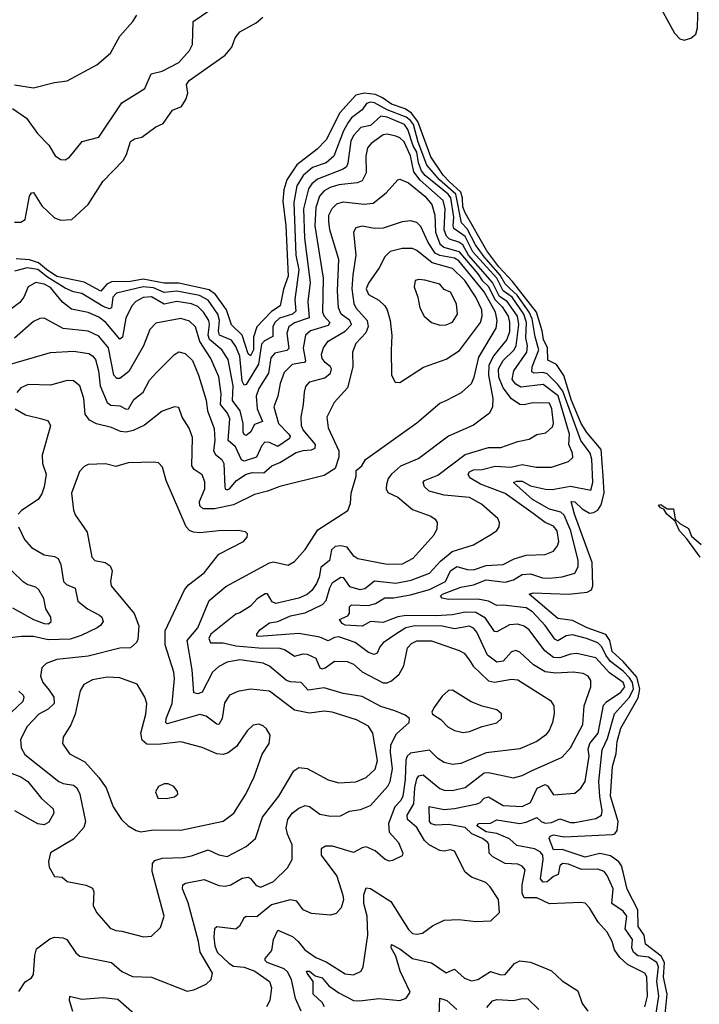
# Model space of a CAD drawing. Extents: x 1933546 to 2138868, y 524910 to 667279.
# Tile 264 of 466: x 2010359 to 2013587, y 632837 to 637513. Entities that reach past the tile are written whole.
import ezdxf

# ---------------------------------------------------------------- set-up
doc = ezdxf.new("R2010")
doc.units = 0

msp = doc.modelspace()

# ---------------------------------------------------------------- linework, layer by layer
at = {"layer": '0CON10XD'}
for points in [[(2013378.9, 637615), (2013468.8, 637448.8), (2013495, 637423.3), (2013515, 637415.5), (2013546, 637425), (2013570.6, 637445), (2013578, 637475), (2013581.1, 637595)], [(2010325, 637091.9), (2010390.9, 637045), (2010443.6, 636973.6), (2010497.2, 636917.2), (2010527.6, 636867.6), (2010555, 636849.2), (2010575, 636848), (2010595, 636860), (2010655.4, 636934.6), (2010735, 636955.7), (2010845, 637118.5), (2010953.1, 637186.9), (2010984.2, 637255.8), (2011035, 637268.8), (2011115, 637310.9), (2011165, 637367.1), (2011180, 637395), (2011183.3, 637505), (2011261.4, 637558.6)], [(2010335, 636551.2), (2010365, 636551.1), (2010385.3, 636564.7), (2010405.5, 636675), (2010415, 636691.4), (2010425, 636692), (2010465, 636630), (2010525, 636572.9), (2010555, 636562), (2010606.7, 636565), (2010683.8, 636635), (2010754, 636745), (2010851.2, 636845), (2010867.1, 636872.9), (2010886, 636935), (2010905, 636947.1), (2010940, 636955), (2011005, 637004), (2011040, 637020), (2011085, 637084.2), (2011128.2, 637101.8), (2011148, 637135), (2011157.5, 637165), (2011150.6, 637205), (2011164.5, 637225), (2011335.5, 637344.5), (2011366.6, 637383.4), (2011383.2, 637426.8), (2011405, 637456.2), (2011481.7, 637498.3), (2011514.4, 637525.6)], [(2010895.8, 637505), (2010915.6, 637535)], [(2010335, 637204.2), (2010425, 637189.2), (2010525, 637215.7), (2010585, 637223.8), (2010725, 637298.8), (2010790, 637355), (2010834.6, 637435.4), (2010895.8, 637505)], [(2012398.9, 636745), (2012371.1, 636775), (2012311.5, 636861.5), (2012249.6, 637029.6), (2012220.1, 637070.1), (2012189.6, 637089.6), (2012125, 637112.7), (2012083, 637143), (2012048.4, 637158.4), (2011995.5, 637164.5), (2011955.6, 637154.5), (2011879.7, 637070.3), (2011815, 636942.8), (2011771.7, 636898.3), (2011676.1, 636823.9), (2011627.2, 636752.8), (2011613.3, 636705), (2011609.1, 636650.9), (2011622.6, 636535), (2011635, 636294.6), (2011612.8, 636232.8), (2011596, 636155), (2011555, 636126.7), (2011484.8, 636055), (2011469.2, 636005), (2011470.2, 635945), (2011455, 635916.9), (2011445, 635926.5), (2011415.5, 636015.5), (2011365, 636064.6), (2011342, 636135), (2011288.4, 636208.4), (2011259.7, 636229.7), (2011115, 636261.8), (2011045, 636261.7), (2010945, 636280.8), (2010885, 636269.9), (2010795, 636268.8), (2010773.4, 636256.6), (2010745, 636223.9), (2010665, 636266.7), (2010535, 636293.6), (2010486.5, 636326.5), (2010448.7, 636358.7), (2010405, 636372.2), (2010343, 636377)], [(2012735, 633696), (2012765, 633701.6), (2012815, 633724.7), (2012836.2, 633705), (2012855, 633697.7), (2012885, 633701.1), (2012925, 633717.6), (2012975, 633701), (2012995, 633700.2), (2013095, 633720), (2013122.1, 633735), (2013126.1, 633755), (2013114, 633824), (2013110.5, 633895), (2013124.8, 634045), (2013150.7, 634099.3), (2013184, 634216), (2013255, 634296.4), (2013273.7, 634335), (2013268.9, 634365), (2013255, 634387.3), (2013225, 634419.6), (2013165.3, 634465.3), (2013142.7, 634495), (2013123.6, 634535), (2013105, 634553.8), (2013051.5, 634575), (2012985, 634591.2), (2012955, 634587.2), (2012915, 634563.1), (2012901.4, 634571.4), (2012855, 634636.7), (2012795, 634701), (2012765, 634720.4), (2012655, 634733), (2012625, 634731.1), (2012585, 634751.7), (2012535, 634760.6), (2012395, 634760), (2012365.5, 634765.5), (2012358.1, 634775), (2012367.8, 634785), (2012455, 634818.5), (2012515, 634828.7), (2012575, 634852.2), (2012665, 634842.6), (2012705, 634853.1), (2012745, 634878), (2012785, 634881.7), (2012842.5, 634862.5), (2012875, 634860.5), (2012935, 634867.6), (2012996.4, 634885), (2013011.2, 634915), (2013011, 634945), (2012977.5, 635085), (2012945, 635160), (2012929.6, 635175), (2012875, 635188.4), (2012794.8, 635234.8), (2012704.4, 635315), (2012718.3, 635321.7), (2012745, 635321), (2012785, 635298.9), (2012856.9, 635283.1), (2012887.4, 635282.6), (2012975, 635298), (2013071.4, 635278.6), (2013082, 635315), (2013076, 635426), (2013069, 635455), (2013024.1, 635514.1), (2012938.4, 635748.4), (2012915, 635781.3), (2012865, 635831.8), (2012845, 635838.1), (2012803.3, 635835), (2012791, 635841), (2012793.2, 635865), (2012825.1, 635945), (2012807, 636007), (2012793.4, 636093.4), (2012778.7, 636125), (2012721.6, 636205), (2012689.4, 636235), (2012665, 636258.7), (2012640.7, 636300.7), (2012565, 636386.4), (2012523.7, 636443.7), (2012485, 636519.6), (2012457.8, 636547.8), (2012430.5, 636685), (2012352.9, 636752.9), (2012293.2, 636823.2), (2012251.5, 636931.5), (2012229.5, 637015), (2012215.4, 637035.4), (2012195, 637050.5), (2012105, 637085.2), (2012045, 637118.7), (2012025, 637121), (2012006.1, 637115), (2011985, 637084.6), (2011935, 637047.5), (2011918.6, 637025), (2011896.9, 636985), (2011851.4, 636865), (2011815, 636834.1), (2011749.2, 636810.8), (2011705.9, 636774.1), (2011675.8, 636725), (2011660.9, 636645), (2011670.9, 636395), (2011685.3, 636325.3), (2011666, 636185), (2011670.6, 636129.4), (2011654.5, 636115.5), (2011593.8, 636095), (2011570.2, 636075), (2011561.9, 636055), (2011561.2, 636008.8), (2011521.9, 635988.1), (2011507.7, 635972.3), (2011493.4, 635876.6), (2011435, 635780), (2011425, 635777.5), (2011416.1, 635796.1), (2011405.1, 635915), (2011385, 635961.2), (2011365, 635991), (2011308.1, 636015), (2011303.4, 636033.4), (2011308.1, 636085), (2011300.9, 636115), (2011255, 636180.8), (2011213, 636203), (2011105, 636224.7), (2011045, 636217.3), (2010995, 636239.1), (2010945, 636244.1), (2010819.3, 636215), (2010801.6, 636195), (2010795.2, 636145), (2010785, 636139.8), (2010755, 636151.5), (2010655, 636212.8), (2010615, 636220.7), (2010575, 636238.8), (2010490.8, 636290.8), (2010445, 636327), (2010395, 636334.3), (2010335, 636319)], [(2012797.9, 635167.9), (2012665, 635263.1), (2012547.6, 635307.6), (2012497.1, 635337.1), (2012489.3, 635355), (2012495, 635365.8), (2012514.2, 635375), (2012555, 635377.7), (2012617, 635393), (2012691.4, 635388.6), (2012745, 635400.6), (2012812.7, 635387.3), (2012885, 635387.8), (2012965, 635415.4), (2012986.3, 635433.7), (2012984.7, 635455), (2012967.8, 635495), (2012970.1, 635545), (2012916.7, 635726.7), (2012845, 635781.2), (2012738.8, 635768.8), (2012715, 635782.2), (2012698.4, 635805), (2012705.3, 635845), (2012768, 635935), (2012771.5, 635965), (2012763.1, 636003.1), (2012766.4, 636075), (2012753.6, 636115), (2012697.7, 636195), (2012654.7, 636225), (2012624.7, 636285), (2012511.4, 636411.4), (2012475, 636483.6), (2012421.7, 636521.8), (2012417.5, 636535), (2012421.5, 636575), (2012407.6, 636667.6), (2012394.6, 636685), (2012285, 636773.8), (2012268.2, 636795), (2012252.8, 636832.8), (2012244.8, 636885), (2012228.6, 636915), (2012202.5, 636992.5), (2012186.4, 637015), (2012105, 637050.4), (2012075, 637055.9), (2012025, 637010.7), (2011978.8, 637001.2), (2011945.4, 636964.6), (2011931.5, 636938.5), (2011917.7, 636832.3), (2011911.9, 636815), (2011895.9, 636804.1), (2011773.5, 636756.5), (2011745.9, 636734.1), (2011730.7, 636709.3), (2011706.3, 636615), (2011711.1, 636475), (2011739.4, 636265), (2011727, 636175), (2011733.3, 636096.7), (2011665, 636073), (2011637, 636055), (2011627.3, 636025), (2011637.8, 635952.2), (2011627.2, 635942.8), (2011570.9, 635929.1), (2011552, 635908), (2011541.6, 635835), (2011495, 635762.3), (2011482.4, 635725), (2011486.5, 635665), (2011512.2, 635605), (2011475, 635591.4), (2011455, 635554.7), (2011435, 635538.4), (2011425, 635543.5), (2011420.4, 635555), (2011420.7, 635595), (2011406.3, 635655), (2011369.8, 635705), (2011372.9, 635775), (2011349.8, 635899.8), (2011319.6, 635945), (2011260.7, 635995), (2011253.5, 636015), (2011260.7, 636065), (2011257.1, 636085), (2011231.5, 636125), (2011205, 636151.5), (2011175, 636164.2), (2011105, 636175.7), (2011045, 636161.5), (2010985, 636196.6), (2010945, 636193.7), (2010910.4, 636175), (2010891.1, 636155), (2010863.1, 636095), (2010847.8, 636005), (2010835, 635996.2), (2010767.8, 636075), (2010735, 636100.7), (2010685, 636122.3), (2010605, 636138.4), (2010562.2, 636172.2), (2010505, 636241.6), (2010475, 636257.1), (2010435.3, 636264.7), (2010400, 636245), (2010378.2, 636195), (2010359.5, 636170.5), (2010297.5, 636125)], [(2012230.6, 636790.6), (2012215, 636866.2), (2012185, 636933.7), (2012165, 636952.1), (2012145, 636960.3), (2012105, 636969.7), (2012085, 636966.7), (2012027.8, 636925), (2012011.8, 636905), (2012003.1, 636865), (2012004.2, 636785.7), (2011985, 636747.9), (2011962.1, 636737.9), (2011875, 636728.3), (2011834.1, 636715.9), (2011805, 636700.4), (2011782.6, 636675), (2011765, 636622), (2011761.6, 636535), (2011800.6, 636285), (2011797.1, 636125), (2011806, 636105), (2011832.4, 636075), (2011825, 636061.1), (2011740.5, 636035), (2011716, 636015), (2011706.1, 635953.9), (2011717, 635893), (2011712.5, 635885), (2011697, 635883), (2011652.7, 635875), (2011615, 635838.2), (2011596.4, 635785), (2011585.9, 635725), (2011566.5, 635675), (2011588.9, 635595), (2011637.6, 635545), (2011643.1, 635535), (2011640.4, 635525), (2011585, 635486.6), (2011545, 635505.2), (2011523.3, 635506.7), (2011509.5, 635490.5), (2011483.7, 635436.3), (2011425, 635416.2), (2011413.2, 635423.2), (2011383.3, 635485), (2011350, 635515), (2011357, 635617), (2011346.7, 635645), (2011312.7, 635685), (2011316.6, 635736.6), (2011305, 635817.1), (2011267.5, 635905), (2011214.9, 635985), (2011194.1, 636055), (2011165, 636082), (2011125, 636094.1), (2011005, 636072.2), (2010977.6, 636042.4), (2010946.8, 635965), (2010877.8, 635842.2), (2010835, 635808.9), (2010820, 635810), (2010806.8, 635825), (2010780.3, 635955), (2010735, 636009.7), (2010685, 636033.6), (2010565, 636047.2), (2010475, 636096.5), (2010455, 636094.5), (2010425, 636079.6), (2010335, 636000.3)], [(2011695.4, 632805), (2011669.1, 632865), (2011649.4, 632955), (2011631.8, 632991.8), (2011615.2, 633005.2), (2011534.5, 633035), (2011524.4, 633045), (2011525.5, 633055), (2011556.9, 633093.1), (2011564.7, 633145), (2011585, 633189.4), (2011655, 633158.2), (2011682.2, 633135), (2011713.1, 633095), (2011765, 633059.6), (2011815, 633039.1), (2011905, 632982.2), (2011945, 632976.7), (2011981.2, 632995), (2011990, 633015), (2012013.3, 633165), (2012009.2, 633255), (2011993.4, 633315), (2011993.7, 633356.3), (2012005, 633390), (2012025, 633387.3), (2012122.5, 633325), (2012205, 633192.5), (2012225, 633172.9), (2012245, 633169.2), (2012272.5, 633175), (2012320.3, 633209.7), (2012375, 633235.8), (2012445, 633239.4), (2012525, 633230), (2012597.1, 633232.9), (2012637.5, 633272.5), (2012632.9, 633335), (2012592.9, 633395), (2012572.9, 633415), (2012505, 633441.5), (2012475, 633464.3), (2012425, 633564), (2012405, 633570.8), (2012375.6, 633564.4), (2012355, 633567.9), (2012304.3, 633594.3), (2012281.1, 633615), (2012245, 633676.8), (2012200.8, 633715), (2012198.9, 633735), (2012231.6, 633788.4), (2012236, 633865), (2012245, 633907.1), (2012255, 633922.8), (2012275, 633926.9), (2012355, 633862.3), (2012375, 633853.9), (2012412.6, 633852.6), (2012475, 633866.8), (2012565, 633936.1), (2012585, 633938.1), (2012705, 633912.5), (2012745, 633923.3), (2012790.5, 633945), (2012935, 634010.8), (2012975, 634054.4), (2013033.8, 634166.2), (2013039.4, 634255), (2013072.3, 634345), (2013071.5, 634375), (2013059.4, 634395), (2013035, 634407.5), (2012987.5, 634415), (2012905, 634409.3), (2012855, 634416.1), (2012799.6, 634449.6), (2012735, 634510), (2012715, 634518), (2012695, 634511.5), (2012655, 634467.1), (2012625, 634461.6), (2012581.1, 634495), (2012530.3, 634605), (2012515, 634622.7), (2012495, 634632.5), (2012425, 634620.4), (2012365, 634633.5), (2012235.2, 634635.2), (2012192.3, 634625), (2012145.7, 634594.3), (2012085, 634553.6), (2012069.2, 634535), (2012057.5, 634505), (2012042.2, 634497.8), (2012015, 634507.1), (2011952.1, 634555), (2011875, 634581.5), (2011855, 634579.2), (2011825, 634562.8), (2011785, 634580.2), (2011685, 634597.4), (2011495, 634583.2), (2011485.7, 634585.7), (2011486.2, 634595), (2011499.3, 634615), (2011545, 634648.6), (2011585, 634654.8), (2011645, 634681.2), (2011715, 634695.8), (2011796.6, 634735), (2011814.3, 634755), (2011831.6, 634815), (2011845, 634840), (2011885, 634866.2), (2011895, 634863.5), (2011925, 634820.7), (2011975, 634807.4), (2011998.5, 634811.5), (2012045, 634848.3), (2012145, 634837.2), (2012218.7, 634851.3), (2012305.1, 634884.9), (2012357.7, 634942.3), (2012413.1, 634986.9), (2012515, 635019.6), (2012600.6, 635069.4), (2012625, 635087.5), (2012635.6, 635105), (2012637.8, 635125), (2012630, 635145), (2012552.6, 635212.6), (2012495, 635243.5), (2012375, 635254.8), (2012304.3, 635274.3), (2012281.3, 635295), (2012275.6, 635315), (2012282.5, 635325), (2012345, 635349.4), (2012475, 635448.8), (2012585, 635481), (2012645, 635481.8), (2012725, 635510.4), (2012778.5, 635521.5), (2012815, 635542.5), (2012858.2, 635551.8), (2012889.9, 635580.1), (2012894.6, 635595.4), (2012887.2, 635665), (2012875, 635691.5), (2012795, 635693.7), (2012755, 635684.2), (2012735, 635685.7), (2012695, 635712.6), (2012654.9, 635764.9), (2012635.1, 635815), (2012633.6, 635855), (2012655.2, 635895), (2012705.9, 635944.1), (2012717.9, 635965), (2012729.4, 636065), (2012723, 636105), (2012675, 636174.4), (2012638.1, 636198.1), (2012605.1, 636265.1), (2012490.7, 636395), (2012463.3, 636443.3), (2012445, 636456.9), (2012400.8, 636470.8), (2012385.5, 636485), (2012375.3, 636515), (2012380.6, 636615), (2012369.9, 636655), (2012261.2, 636751.2), (2012230.6, 636790.6)], [(2010305, 635873.8), (2010505, 635932.7), (2010615, 635938.6), (2010687.2, 635927.2), (2010705, 635916.9), (2010718.8, 635898.8), (2010733.7, 635845), (2010741.6, 635775), (2010775.2, 635695.2), (2010792.3, 635682.3), (2010835, 635679.1), (2010865, 635664), (2010875.5, 635665), (2010901, 635709), (2010945.8, 635744.2), (2010975, 635801.5), (2011011, 635839), (2011095, 635923.1), (2011115, 635935.6), (2011145, 635928.1), (2011179.6, 635895), (2011208.6, 635825), (2011245, 635705.8), (2011250.6, 635655), (2011282.5, 635572.5), (2011286.2, 635515), (2011279.6, 635465), (2011288.8, 635448.8), (2011319.1, 635425), (2011329.1, 635405), (2011333.9, 635293.9), (2011335.4, 635285.4), (2011345, 635280), (2011355.8, 635285), (2011389.4, 635325), (2011434.5, 635355), (2011465, 635362.4), (2011518.5, 635361.5), (2011556.2, 635395), (2011595, 635410.7), (2011672.4, 635457.6), (2011705, 635467.7), (2011745, 635469.7), (2011762.1, 635477.9), (2011764.3, 635495), (2011705.8, 635565), (2011697.1, 635585), (2011695.3, 635625), (2011707.8, 635685), (2011711.1, 635745), (2011718.1, 635771.9), (2011737, 635793), (2011808.2, 635811.8), (2011834.8, 635835), (2011840.5, 635855), (2011835.9, 635865), (2011809.4, 635885), (2011796.2, 635905), (2011793.3, 635925), (2011801.6, 635955), (2011823.9, 635986.1), (2011905, 636034.8), (2011935.8, 636065), (2011927.9, 636085), (2011885.4, 636115.4), (2011873.7, 636145), (2011868, 636225), (2011874.3, 636375), (2011832.9, 636515), (2011826.8, 636555), (2011827.8, 636585), (2011842.8, 636617.2), (2011865, 636639.2), (2011895, 636648.6), (2011995, 636637.4), (2012038.3, 636641.7), (2012098.9, 636691.1), (2012155, 636752.9), (2012165, 636755.6), (2012205, 636738.9), (2012283.4, 636675), (2012316.3, 636635), (2012331.1, 636585), (2012334.4, 636505), (2012355, 636448.1), (2012373.1, 636433.1), (2012445, 636413.1), (2012535, 636306.7), (2012555, 636274.4), (2012585, 636246), (2012615.5, 636185), (2012650.4, 636150.4), (2012678.4, 636105), (2012685.9, 636075), (2012685, 636031.4), (2012672.1, 635995), (2012611.2, 635918.8), (2012588, 635872), (2012585.1, 635825.1), (2012605.8, 635714.2), (2012604.6, 635675.4), (2012590.8, 635645), (2012515, 635587.5), (2012395.3, 635534.7), (2012255, 635428.5), (2012167.7, 635392.3), (2012125.3, 635355), (2012109.2, 635335), (2012100.6, 635305), (2012099.6, 635285), (2012108, 635268), (2012155.7, 635245.7), (2012225, 635186.4), (2012312, 635155), (2012331.7, 635141.7), (2012341.4, 635125), (2012340.6, 635095), (2012325.6, 635065), (2012226.5, 634955), (2012175, 634927.5), (2012105, 634925.9), (2011965, 634952.3), (2011946.1, 634966.1), (2011915, 635007.4), (2011885, 635013.9), (2011858.2, 635011.8), (2011839.4, 634995), (2011830.5, 634945), (2011789, 634911), (2011782.1, 634865), (2011769.3, 634835), (2011747.3, 634802.7), (2011725, 634783.4), (2011685, 634765.8), (2011575, 634740.9), (2011558.6, 634748.6), (2011536.4, 634786.4), (2011525, 634787.2), (2011487.7, 634762.3), (2011455, 634728.5), (2011405, 634695.5), (2011385, 634689.6)], [(2013423.6, 632773.6), (2013434, 632885), (2013416.8, 632965), (2013421.9, 633035), (2013405.3, 633065.3), (2013331.9, 633121.8), (2013325.7, 633165.7), (2013296.7, 633206.7), (2013294.9, 633285), (2013244.3, 633384.3), (2013226.1, 633463.9), (2013217.5, 633495), (2013205, 633513.6), (2013165, 633541.7), (2013115, 633552.9), (2013045, 633536), (2012935, 633571.5), (2012895, 633570.7), (2012873.8, 633625), (2012878.5, 633635), (2012895, 633642.5), (2012945, 633632.8), (2013175, 633643.2), (2013185, 633646.4), (2013197.5, 633662.5), (2013201.9, 633705), (2013164.6, 633825), (2013175, 633966.2), (2013191.7, 634028.3), (2013196.2, 634085), (2013215, 634149.1), (2013297, 634293), (2013303.9, 634335), (2013290.2, 634390.2), (2013224.6, 634464.6), (2013172.8, 634512.8), (2013162.1, 634565), (2013143.4, 634593.4), (2013054.2, 634624.2), (2012985, 634659.2), (2012915, 634669.6), (2012779.4, 634785), (2012798.4, 634791.6), (2012965, 634784.4), (2013055, 634794), (2013075.2, 634805), (2013080.5, 634825), (2013077.7, 634935), (2012994.6, 635165), (2012978.9, 635225), (2012995, 635223.8), (2013030.5, 635190.5), (2013065, 635169.8), (2013085, 635172.4), (2013105, 635184.1), (2013120.8, 635209.2), (2013134.9, 635265), (2013130, 635345), (2013121.6, 635471.6), (2013052.9, 635552.9), (2013025.9, 635595), (2012979.9, 635705), (2012943.4, 635823.4), (2012908.3, 635875), (2012866.8, 635896.8), (2012866.7, 635955), (2012846.9, 635995), (2012841.1, 636035), (2012813, 636125), (2012700.5, 636270.5), (2012635, 636339.9), (2012577.2, 636415), (2012475, 636595.7), (2012464.3, 636625), (2012463, 636665), (2012454.5, 636695), (2012398.9, 636745)], [(2010355, 632896.9), (2010385, 632942.9), (2010415, 632962.9), (2010425, 632978.8), (2010431.5, 633068.5), (2010439.5, 633100.5), (2010501.9, 633148.1), (2010525, 633156.2), (2010565, 633152.7), (2010582.5, 633145), (2010625, 633081.4), (2010645, 633065.7), (2010794.7, 633034.7), (2010845, 632993.1), (2010895, 632969.2), (2010985, 632966.2), (2011155, 632899.4), (2011186.7, 632905), (2011245, 632931.9), (2011269.2, 632955), (2011275.6, 632985), (2011216.7, 633085), (2011208.9, 633135), (2011159, 633319), (2011132.3, 633385), (2011134.4, 633405), (2011147.1, 633412.9), (2011235, 633430.4), (2011305, 633401.1), (2011335, 633397.3), (2011361.4, 633405), (2011415, 633435.3), (2011445, 633440), (2011455.7, 633435), (2011481.7, 633401.7), (2011505, 633393.6), (2011565, 633420.5), (2011630.6, 633485), (2011653.8, 633525), (2011653.1, 633595), (2011630.9, 633645), (2011624.6, 633675), (2011632.4, 633715), (2011652.5, 633745), (2011685, 633768.9), (2011715, 633781.5), (2011735, 633776.4), (2011785, 633740.7), (2011835, 633730.8), (2011882.8, 633732.8), (2011925, 633753.6), (2011977.6, 633762.4), (2012025, 633781.8), (2012107, 633873), (2012119, 633895), (2012129.8, 633955), (2012119.5, 634035), (2012121.3, 634068.7), (2012148.9, 634121.1), (2012208.8, 634175), (2012210, 634195), (2012189.7, 634209.7), (2012141.3, 634231.3), (2012075, 634250.8), (2011985, 634298.4), (2011895, 634312.5), (2011805, 634340), (2011729.2, 634329.2), (2011695.3, 634365.3), (2011645, 634368.2), (2011626.9, 634375), (2011545, 634443.2), (2011515, 634457.2), (2011405, 634473.7), (2011345, 634461.3), (2011305, 634440.8), (2011274.8, 634415), (2011225, 634318.9), (2011205, 634311.3), (2011185.5, 634315.5), (2011178, 634425), (2011153.8, 634565), (2011205.1, 634624.9), (2011259.3, 634755), (2011338.3, 634821.7), (2011545.8, 634934.2), (2011565, 634938.9), (2011635, 634922.2), (2011665, 634940), (2011715, 634996.5), (2011775, 635091.1), (2011917.3, 635182.7), (2011930, 635215), (2011933.8, 635265), (2011956.9, 635345), (2011957.5, 635372.5), (2011984.2, 635395), (2012001.4, 635425), (2012245, 635598.1), (2012355, 635692.5), (2012384.7, 635705.3), (2012457.6, 635742.4), (2012505.2, 635784.8), (2012518.2, 635815), (2012540.2, 635909.8), (2012621.5, 636048.5), (2012627.4, 636085), (2012618.2, 636125), (2012565, 636220.4), (2012445, 636368.8), (2012425, 636380.6), (2012355, 636393.2), (2012331.9, 636405), (2012298.7, 636455), (2012265, 636530.4), (2012245, 636549.6), (2012215, 636558.2), (2012175, 636553.8), (2012085, 636523.4), (2012045, 636522.4), (2011985, 636532.3), (2011955, 636524.3), (2011943.8, 636505), (2011956.2, 636395), (2011940.9, 636300.9), (2011937.1, 636235), (2011945.8, 636165.8), (2011955.2, 636145), (2012010.2, 636085), (2012014.1, 636055.9), (2012003.1, 636026.9), (2011956.1, 635975), (2011939.1, 635935), (2011941.8, 635865), (2011915.9, 635764.1), (2011853.3, 635695), (2011817.1, 635625), (2011823.8, 635575), (2011874.6, 635465), (2011874.6, 635435.4), (2011857.6, 635382.4), (2011805, 635348.1), (2011595, 635296.9), (2011536.5, 635273.5), (2011475, 635258.7), (2011375, 635208.4), (2011285, 635189.6), (2011230.4, 635190.4), (2011215.3, 635205), (2011212.4, 635225), (2011238.8, 635285), (2011238.8, 635318.8), (2011225, 635351.1), (2011187.7, 635377.7), (2011175.9, 635395), (2011179.7, 635529.7), (2011164, 635574), (2011130.6, 635625), (2011115, 635671.2), (2011095, 635674), (2011036.2, 635653.8), (2010951.8, 635588.2), (2010898.4, 635561.6), (2010865, 635554), (2010837.6, 635557.6), (2010795, 635576.8), (2010723.3, 635593.3), (2010691.3, 635611.3), (2010669.8, 635639.8), (2010663.8, 635715), (2010645.5, 635775), (2010615, 635798.9), (2010585, 635800.5), (2010505, 635777.3), (2010398.9, 635781.1), (2010365, 635765.5), (2010345, 635742.5)], [(2012165, 635790), (2012277, 635863), (2012385, 635900.4), (2012448.5, 635941.5), (2012547, 636075), (2012556, 636105), (2012553.7, 636135), (2012525.5, 636195), (2012473.8, 636275), (2012415, 636332.2), (2012318.2, 636358.2), (2012245, 636417.5), (2012225, 636426.4), (2012175, 636427.3), (2012118.1, 636411.9), (2012092.8, 636387.2), (2012066.2, 636335), (2012015, 636261.9), (2012005.3, 636235), (2012015, 636208.5), (2012065, 636180.5), (2012093.5, 636155), (2012105, 636136), (2012118.2, 636085), (2012126.3, 636013.7), (2012124.2, 635944.2), (2012124.3, 635824.3), (2012142.1, 635792.1), (2012165, 635790)], [(2012355, 636062.5), (2012385, 636063.6), (2012415, 636076.9), (2012439.1, 636115), (2012433.9, 636163.9), (2012405, 636218.6), (2012375, 636231.9), (2012355, 636257.1), (2012283.6, 636276.4), (2012255, 636280), (2012236.7, 636275), (2012232.9, 636245), (2012250.6, 636195), (2012260, 636145), (2012279.4, 636105), (2012315, 636074.5), (2012355, 636062.5)], [(2010337.5, 635665), (2010387, 635637), (2010465, 635617.8), (2010495, 635608), (2010505.7, 635585), (2010466.2, 635445), (2010467.3, 635405), (2010485.3, 635355.3), (2010476, 635295), (2010465, 635260.8), (2010446.4, 635235), (2010368.1, 635181.9), (2010352.2, 635165)], [(2010947.9, 633157.9), (2010985, 633160), (2011028, 633202), (2011044.5, 633255), (2010987.7, 633467.7), (2010990, 633505), (2011000.8, 633519.2), (2011035, 633531.6), (2011135, 633534.7), (2011175, 633541.6), (2011255, 633570.3), (2011305, 633546.9), (2011345, 633538.5), (2011434.3, 633585.7), (2011478.5, 633625), (2011512.2, 633725), (2011590.4, 633825), (2011661.8, 633945), (2011685, 633960.9), (2011725, 633956.4), (2011825, 633902.3), (2011875, 633888.5), (2011955, 633893.3), (2012005, 633914.7), (2012046.7, 633953.3), (2012059, 633995), (2012036.9, 634125), (2012015, 634157.9), (2011958.2, 634188.2), (2011843.8, 634225), (2011805, 634229.2), (2011735, 634219.3), (2011665, 634233.6), (2011545, 634323.4), (2011456, 634334), (2011395, 634321.8), (2011355.3, 634304.7), (2011331.5, 634268.5), (2011321.4, 634195), (2011305, 634166.4), (2011295, 634166.9), (2011245, 634204.7), (2011215, 634213.5), (2011059.4, 634169.4), (2011053.5, 634175), (2011054.8, 634195), (2011083, 634265), (2011094.2, 634385), (2011091.1, 634415), (2011050.8, 634545), (2011049.4, 634610.6), (2011142.1, 634805), (2011161.5, 634828.5), (2011235, 634885.5), (2011305, 634974.3), (2011422, 635035), (2011440, 635055), (2011441.7, 635071.7), (2011430.8, 635080.8), (2011396.6, 635086.6), (2011305, 635085.4), (2011213.9, 635076.1), (2011185, 635078.8), (2011165, 635087.7), (2011150, 635105), (2011054.2, 635324.2), (2011037.9, 635387.9), (2011018, 635408), (2010995, 635412.2), (2010875, 635407.9), (2010815, 635391.8), (2010766.2, 635403.8), (2010685, 635401.4), (2010665, 635391.4), (2010643.1, 635366.9), (2010604.6, 635265), (2010614.6, 635184.6), (2010622.1, 635162.1), (2010678.9, 635078.9), (2010701.3, 634961.3), (2010716.7, 634945), (2010765, 634935.6), (2010789.4, 634919.4), (2010797.7, 634895), (2010790.4, 634845), (2010793.6, 634825), (2010903.4, 634693.4), (2010924.5, 634634.5), (2010920, 634570), (2010914, 634555), (2010885, 634530.6), (2010835, 634527.7), (2010685, 634490.4), (2010535, 634473.8), (2010484.6, 634455.4), (2010464.3, 634435), (2010458.2, 634395), (2010469.1, 634365), (2010499.6, 634329.6), (2010520.6, 634295), (2010522.3, 634265), (2010495, 634238.2), (2010450.4, 634215), (2010395, 634156.2), (2010362.9, 634095), (2010365.5, 634055), (2010382.8, 634022.8), (2010545, 633895.3), (2010565, 633885.3), (2010615, 633877.6), (2010630.4, 633865), (2010645.3, 633835), (2010671.6, 633705), (2010663.8, 633676.2), (2010615, 633621.5), (2010505, 633555.8), (2010496.5, 633515), (2010498.3, 633488.3), (2010525, 633443.8), (2010560.5, 633440.5), (2010585, 633420), (2010675, 633402.9), (2010705, 633388), (2010711.7, 633371.7), (2010708.6, 633305), (2010725, 633271.2), (2010788.6, 633198.6), (2010815, 633187.3), (2010843.7, 633183.7), (2010947.9, 633157.9)], [(2013591.2, 634961.2), (2013528.3, 635048.3), (2013493.3, 635085), (2013471.7, 635131.7), (2013432.5, 635165), (2013418.3, 635188.3), (2013402.5, 635195), (2013392.5, 635207.5), (2013405, 635210), (2013435, 635190), (2013465, 635190), (2013471.7, 635141.7), (2013495, 635120), (2013535, 635097.5), (2013550, 635060), (2013595, 635020)], [(2013327.7, 632825), (2013340.4, 632875), (2013338, 632968), (2013328.5, 632985), (2013246, 633026), (2013209.8, 633059.8), (2013184.8, 633094.8), (2013172.7, 633135), (2013148.7, 633178.7), (2013107.1, 633227.1), (2013065, 633295.7), (2013045, 633316.9), (2013025, 633321.1), (2012875, 633313.4), (2012815, 633342.7), (2012755, 633343.2), (2012746.1, 633365), (2012745.6, 633405), (2012760, 633475), (2012745, 633493.5), (2012725, 633501.8), (2012665, 633505.8), (2012606.8, 633536.8), (2012588.7, 633555), (2012587.2, 633595), (2012581.8, 633605), (2012557.4, 633625), (2012506.8, 633646.8), (2012475, 633675.9), (2012395, 633691.4), (2012335, 633687.6), (2012315, 633694.8), (2012305.3, 633705.3), (2012303.9, 633776.1), (2012375, 633762.5), (2012425, 633766.1), (2012531.3, 633788.7), (2012545.4, 633795), (2012565, 633816.2), (2012585, 633822), (2012655, 633781.6), (2012745, 633776), (2012785.2, 633795), (2012816.2, 633863.8), (2012855, 633881.3), (2012866.2, 633875), (2012895, 633831.1), (2012995, 633840), (2013025, 633863.3), (2013045.6, 633894.4), (2013064.1, 634015), (2013058.8, 634048.8), (2013067, 634075), (2013106, 634125), (2013132.4, 634257.6), (2013146.2, 634273.8), (2013215, 634319.6), (2013234, 634345), (2013225, 634365.9), (2013160.6, 634410.6), (2013095, 634483), (2013005, 634502.3), (2012975, 634499.3), (2012925, 634481.9), (2012895, 634483.4), (2012852.5, 634515), (2012778.4, 634615), (2012755, 634633.2), (2012725, 634642.6), (2012685, 634640), (2012625, 634605.4), (2012615, 634607.7), (2012571.4, 634671.4), (2012525, 634697.3), (2012475, 634699), (2012415, 634687.3), (2012335, 634682), (2012195, 634683.1), (2012155, 634677.4), (2012117.5, 634662.5), (2012085, 634650.6), (2012025.3, 634654.7), (2011985, 634632.9), (2011905, 634638), (2011890, 634645), (2011878, 634665), (2011918, 634682), (2011925.3, 634695), (2011925.5, 634725), (2011935, 634734.5), (2012015, 634730.9), (2012048.8, 634741.2), (2012093.1, 634766.9), (2012135, 634767.6), (2012215, 634782.2), (2012305, 634806.7), (2012380.8, 634845), (2012405.7, 634895), (2012435, 634916), (2012485, 634901.9), (2012515, 634900.7), (2012575, 634921.5), (2012655, 634926.4), (2012708, 634952), (2012765, 634969.7), (2012855, 634973.5), (2012895, 634988.5), (2012914.1, 635015), (2012920.5, 635035), (2012912.6, 635085), (2012895, 635107.4), (2012855.4, 635125.4), (2012797.9, 635167.9)], [(2010353.1, 635105), (2010381.2, 635045), (2010415, 635006.5), (2010475, 634971.1), (2010525, 634963.8), (2010542.2, 634955), (2010554.2, 634925), (2010566.4, 634845), (2010581.1, 634831.1), (2010622.6, 634812.6), (2010635, 634752.2), (2010680.6, 634715), (2010738.1, 634685), (2010748.9, 634675), (2010755.5, 634655), (2010743.5, 634636.5), (2010726.7, 634625), (2010651.7, 634588.3), (2010598.1, 634571.9), (2010495, 634567.4), (2010425, 634583.6), (2010366.9, 634583.1), (2010313, 634577)], [(2010325, 634720.2), (2010425, 634664), (2010475, 634645.4), (2010495.9, 634644.1), (2010508.6, 634655), (2010506.7, 634675), (2010483.2, 634715), (2010474.5, 634765), (2010450.5, 634805), (2010435, 634818.5), (2010395, 634830.4), (2010375, 634843.6), (2010270.9, 634945)], [(2011385, 634689.6), (2011267.3, 634595), (2011257.2, 634575), (2011265, 634553.5), (2011325, 634553.4), (2011385, 634539.6), (2011495, 634530), (2011595, 634527.9), (2011619.7, 634519.7), (2011665, 634490), (2011705, 634501.8), (2011725, 634500.3), (2011765, 634480.8), (2011784.8, 634434.8), (2011795, 634430.5), (2011810.4, 634435), (2011855, 634466.6), (2011915, 634465.3), (2011945, 634451.8), (2011986, 634416), (2012085, 634363.4), (2012105, 634363.2), (2012125, 634373.1), (2012162.1, 634405), (2012182.9, 634445), (2012200.7, 634529.3), (2012219.3, 634550.7), (2012245, 634562.6), (2012315, 634562.6), (2012446.6, 634516.6), (2012469.5, 634505), (2012495, 634471.9), (2012512.5, 634442.5), (2012585, 634373.6), (2012615, 634367), (2012695, 634380.9), (2012725, 634378.2), (2012879.5, 634279.5), (2012895.5, 634255), (2012897.4, 634217.4), (2012890, 634175), (2012873.4, 634136.6), (2012856.7, 634115), (2012815.7, 634084.3), (2012735, 634049.6), (2012575, 634031), (2012455, 633980), (2012415, 633976.2), (2012375, 633984.6), (2012345, 634004.6), (2012305, 634044.1), (2012215, 634029.1), (2012200, 634015), (2012193, 633997), (2012189.7, 633905), (2012178.8, 633825), (2012168.9, 633805), (2012140.4, 633775), (2012111.2, 633695), (2012113.8, 633655), (2012157.8, 633605), (2012178.9, 633555), (2012175, 633542), (2012129.7, 633520.3), (2012115, 633517.1), (2012095, 633524.4), (2012047.5, 633565), (2012005, 633584.5), (2011985, 633580), (2011945, 633557.1), (2011845, 633588.5), (2011812.2, 633587.8), (2011791.4, 633575), (2011791.5, 633545), (2011864.7, 633445), (2011894.6, 633355), (2011897, 633333), (2011885.6, 633295), (2011861.7, 633268.3), (2011835, 633260), (2011745, 633268.2), (2011705, 633285.6), (2011675, 633326.7), (2011643.7, 633333.7), (2011555, 633309.1), (2011485, 633252.8), (2011435, 633254.5), (2011423.7, 633246.3), (2011402.6, 633207.4), (2011386.2, 633193.8), (2011295, 633204.4), (2011283.6, 633195), (2011281.9, 633155), (2011286.1, 633115), (2011297.6, 633085), (2011352.6, 633032.6), (2011375, 633017.9), (2011425, 633013.4), (2011475.4, 632995), (2011546.1, 632945), (2011554.7, 632915), (2011546.8, 632855), (2011531.8, 632825)], [(2010935, 633656.5), (2010995, 633666.1), (2011125, 633664.1), (2011325, 633706.2), (2011375.8, 633744.2), (2011433.6, 633835), (2011473.1, 633916.9), (2011511.1, 634025), (2011544.3, 634075), (2011548.6, 634115), (2011531.4, 634145), (2011515, 634159.4), (2011495, 634167.8), (2011467.4, 634162.6), (2011439.4, 634135), (2011389.2, 634060.8), (2011349.5, 634030.5), (2011325, 634022.7), (2011295, 634027.2), (2011225, 634057.1), (2011125, 634083.3), (2011015, 634070.3), (2010962.5, 634072.5), (2010941.2, 634091.2), (2010934.7, 634125), (2010958.9, 634215), (2010963.3, 634265), (2010953.1, 634295), (2010917, 634357), (2010835, 634387.3), (2010775, 634390), (2010705, 634377.7), (2010663.4, 634356.6), (2010646.5, 634325), (2010622.9, 634215), (2010601.8, 634165), (2010565.8, 634105), (2010562.9, 634075), (2010595, 634026.9), (2010668, 633988), (2010734.4, 633914.4), (2010770.4, 633865), (2010803.1, 633775), (2010843.1, 633715), (2010874.6, 633684.6), (2010911.9, 633661.9), (2010935, 633656.5)], [(2010354.8, 634324.8), (2010375.5, 634305), (2010378.9, 634295), (2010373.4, 634275), (2010320.9, 634225)], [(2012465, 634127.9), (2012495, 634132.9), (2012555, 634156.7), (2012625, 634173.1), (2012647.5, 634195), (2012647, 634217), (2012625, 634235.7), (2012555, 634253.5), (2012503.9, 634273.9), (2012415, 634328.8), (2012395, 634326.7), (2012365, 634300), (2012326.2, 634245), (2012316.7, 634225), (2012320, 634215), (2012359.1, 634189.1), (2012392, 634155), (2012425, 634136.7), (2012465, 634127.9)], [(2010315.9, 633935.9), (2010365, 633916.5), (2010397.4, 633895), (2010462.4, 633815), (2010518.2, 633765), (2010521.1, 633745), (2010497.7, 633702.3), (2010475, 633689.5), (2010445, 633694.7), (2010336.7, 633755)], [(2011055, 633814.3), (2011095, 633822), (2011110, 633835), (2011108.3, 633848.3), (2011091.7, 633871.7), (2011065, 633883.8), (2011045, 633883.3), (2011018.8, 633871.2), (2011003.9, 633846.1), (2011015.9, 633815.9), (2011055, 633814.3)], [(2013375.6, 632755), (2013395.5, 632875), (2013385.9, 632945), (2013392.4, 633015), (2013385.6, 633035.6), (2013345, 633060.5), (2013295, 633066.6), (2013274.5, 633085), (2013267, 633105), (2013269.5, 633145), (2013235.4, 633195), (2013242.4, 633255), (2013225, 633279.7), (2013171.4, 633315), (2013177.2, 633385), (2013149.4, 633449.4), (2013135, 633468.2), (2013105, 633479.2), (2013027, 633477), (2012965, 633502.4), (2012936.7, 633505), (2012925.3, 633494.7), (2012916.4, 633453.6), (2012895, 633443.8), (2012865, 633417.9), (2012845, 633417.7), (2012832.1, 633432.1), (2012845.3, 633525.3), (2012843.2, 633545), (2012831.7, 633561.7), (2012804, 633576), (2012720.4, 633590.4), (2012685, 633623.5), (2012625, 633648), (2012575, 633655.4), (2012529.6, 633685), (2012540, 633695), (2012595, 633696.8), (2012625, 633712.9), (2012735, 633696)], [(2011807.1, 632825), (2011795.9, 632845.9), (2011752.5, 632885), (2011752.5, 632945), (2011724.6, 632985), (2011722, 632995), (2011735, 632994.4), (2011762.4, 632972.4), (2011795, 632963.1), (2011827.3, 632925), (2011875, 632891.9), (2011945, 632855.7), (2011975, 632853.8), (2012065.2, 632865.2), (2012165, 632855.5), (2012195, 632865.6), (2012213.5, 632895), (2012166.5, 632995), (2012145.4, 633065), (2012123.1, 633105), (2012125, 633120.8), (2012165, 633099.7), (2012224.2, 633054.2), (2012315, 633033.4), (2012385, 632986.2), (2012425, 633004.5), (2012471.5, 632961.5), (2012505, 632948.8), (2012535, 632955.4), (2012595, 632993.2), (2012645, 632977.1), (2012665, 632978.5), (2012708.8, 633031.2), (2012735, 633043.2), (2012785, 633036.7), (2012862.5, 633005), (2012885.4, 632995.4), (2012935, 632948.6), (2013010.3, 632900.3), (2013030.3, 632840.3), (2013056.9, 632805)], [(2010905, 632789.3), (2010825, 632860), (2010755, 632867.3), (2010655, 632859.1), (2010596.4, 632873.6), (2010594.2, 632855.8), (2010610, 632805)], [(2012352, 632785), (2012355, 632865.7), (2012388.6, 632855), (2012435, 632811.5)], [(2012577.7, 632822.3), (2012605, 632853.6), (2012625, 632860.4), (2012705, 632854.2), (2012745, 632864.7), (2012773.1, 632863.1), (2012825, 632812.5)]]:
    msp.add_lwpolyline(points, dxfattribs=at)

doc.saveas('drawing.dxf')
